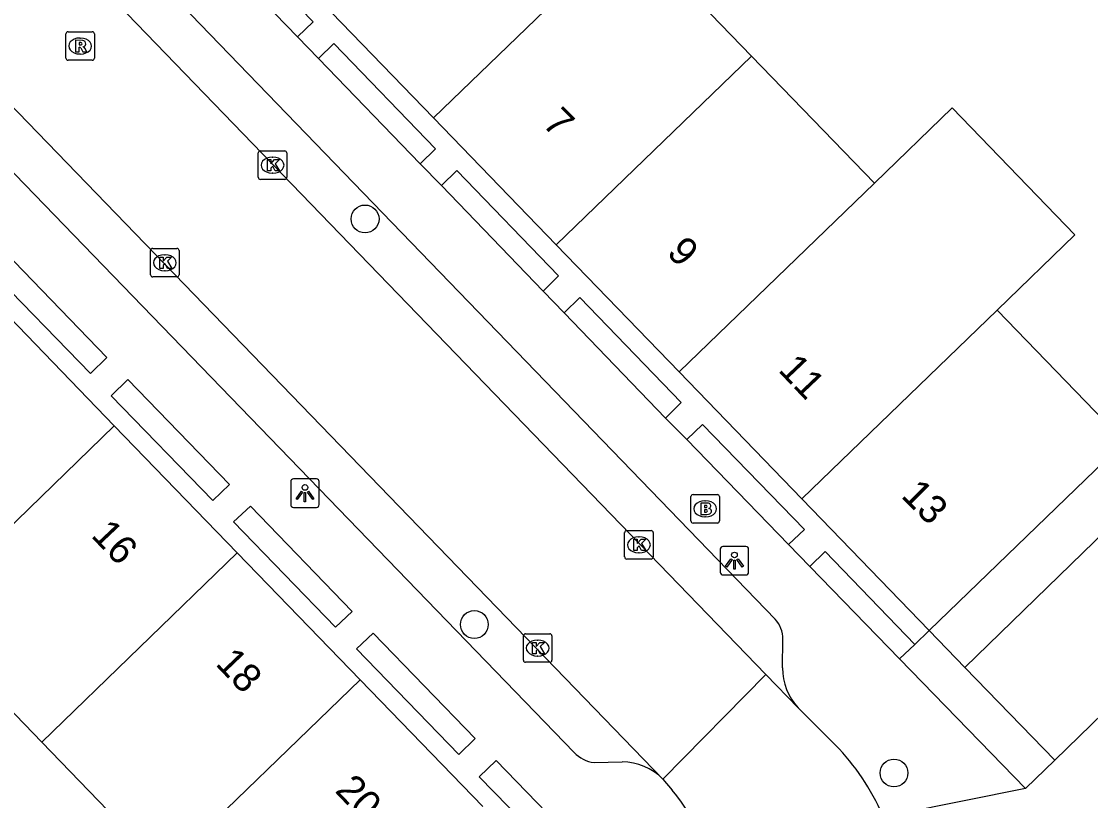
# Model space of a CAD drawing. Extents: x 157466 to 158888, y 383063 to 384677.
# Drawn here: x 158282.31 to 158319.84, y 383952.73 to 383980.08 of the extents above; entities that cross this region are included whole.
import ezdxf

# ---------------------------------------------------------------- set-up
doc = ezdxf.new("R2010")
doc.units = 0
for name, color, linetype in [('IMGEO_Boom', 7, 'Continuous'), ('IMGEO_Brandkraan', 7, 'Continuous'), ('IMGEO_Haag', 7, 'Continuous'), ('IMGEO_Kolk', 7, 'Continuous'), ('IMGEO_Lichtpunt', 7, 'Continuous'), ('IMGEO_Pand', 7, 'Continuous'), ('IMGEO_Pand_nummerreeks', 7, 'Continuous'), ('IMGEO_Parkeervlak_open', 7, 'Continuous'), ('IMGEO_Rijbaan_lokaal_open', 7, 'Continuous'), ('IMGEO_Rioolput', 7, 'Continuous'), ('IMGEO_Voetpad_open', 7, 'Continuous')]:
    doc.layers.add(name, color=color, linetype=linetype)

msp = doc.modelspace()

# ---------------------------------------------------------------- linework, layer by layer
at = {"layer": 'IMGEO_Boom'}
for centre in [(158294.372, 383973.144), (158298.206, 383958.912), (158312.937, 383953.701)]:
    msp.add_circle(centre, 0.489, dxfattribs=at)
at = {"layer": 'IMGEO_Brandkraan'}
for p, q in [((158305.81, 383962.548), (158305.81, 383963.4)), ((158305.885, 383963.474), (158306.737, 383963.474)), ((158306.298, 383963.254), (158306.323, 383963.254)), ((158306.811, 383963.4), (158306.811, 383962.548)), ((158306.737, 383962.474), (158305.885, 383962.474)), ((158306.321, 383962.694), (158306.296, 383962.694))]:
    msp.add_line(p, q, dxfattribs=at)
for points in [[(158305.81, 383962.548), (158305.81, 383963.4)], [(158305.885, 383963.474), (158306.737, 383963.474)], [(158306.158, 383963.174), (158306.158, 383962.774), (158306.371, 383962.774)], [(158306.389, 383963.174), (158306.158, 383963.174)], [(158306.811, 383963.4), (158306.811, 383962.548)], [(158306.337, 383963.093), (158306.283, 383963.093), (158306.283, 383963.017)], [(158306.283, 383963.017), (158306.336, 383963.017)], [(158306.345, 383962.941), (158306.283, 383962.941), (158306.283, 383962.86)], [(158306.283, 383962.86), (158306.345, 383962.86)], [(158306.737, 383962.474), (158305.885, 383962.474)]]:
    msp.add_lwpolyline(points, dxfattribs=at)
for centre, radius, start, end in [((158305.887, 383963.398), 0.0765, 91.552, 178.448), ((158305.887, 383963.398), 0.0765, 91.552, 178.448), ((158306.393, 383963.029), 0.145, 59.4692, 91.5367), ((158306.735, 383963.398), 0.0765, 1.552, 88.448), ((158306.735, 383963.398), 0.0765, 1.552, 88.448), ((158306.338, 383963.055), 0.0379, 267.8285, 90.9355), ((158306.346, 383962.9), 0.0404, 269.8759, 90.5077), ((158306.377, 383963.025), 0.251, 268.6676, 293.5347), ((158306.418, 383963.076), 0.0922, 285.5137, 58.1501), ((158306.423, 383962.884), 0.105, 301.3115, 78.989), ((158305.887, 383962.55), 0.0765, 181.552, 268.448), ((158305.887, 383962.55), 0.0765, 181.552, 268.448), ((158306.735, 383962.55), 0.0765, 271.552, 358.448), ((158306.735, 383962.55), 0.0765, 271.552, 358.448)]:
    msp.add_arc(centre, radius, start, end, dxfattribs=at)
for centre, major_axis, ratio, start_param, end_param in [((158306.297, 383962.974), (-0.387, 0.002), 0.722429, 4.712389, 7.853982), ((158306.322, 383962.974), (-0.39, 0.002), 0.717154, 1.570796, 4.712389)]:
    msp.add_ellipse(centre, major_axis=major_axis, ratio=ratio, start_param=start_param, end_param=end_param, dxfattribs=at)
at = {"layer": 'IMGEO_Haag'}
for points in [[(158314.173, 383958.698), (158315.418, 383957.408)], [(158313.131, 383957.702), (158313.665, 383958.213)]]:
    msp.add_lwpolyline(points, dxfattribs=at)
at = {"layer": 'IMGEO_Kolk'}
for p, q in [((158290.624, 383974.608), (158290.624, 383975.46)), ((158290.699, 383975.534), (158291.551, 383975.534)), ((158291.112, 383975.314), (158291.137, 383975.314)), ((158291.625, 383975.46), (158291.625, 383974.608)), ((158291.551, 383974.534), (158290.699, 383974.534)), ((158291.135, 383974.754), (158291.11, 383974.754)), ((158286.842, 383971.183), (158286.842, 383972.035)), ((158286.917, 383972.109), (158287.769, 383972.109)), ((158287.33, 383971.889), (158287.355, 383971.889)), ((158287.843, 383972.035), (158287.843, 383971.183)), ((158287.769, 383971.109), (158286.917, 383971.109)), ((158287.353, 383971.329), (158287.328, 383971.329)), ((158303.483, 383961.284), (158303.483, 383962.136)), ((158303.558, 383962.21), (158304.41, 383962.21)), ((158304.484, 383962.136), (158304.484, 383961.284)), ((158303.971, 383961.99), (158303.996, 383961.99)), ((158303.994, 383961.43), (158303.969, 383961.43)), ((158304.41, 383961.21), (158303.558, 383961.21)), ((158299.928, 383957.66), (158299.928, 383958.512)), ((158300.003, 383958.586), (158300.855, 383958.586)), ((158300.416, 383958.366), (158300.441, 383958.366)), ((158300.929, 383958.512), (158300.929, 383957.66)), ((158300.855, 383957.586), (158300.003, 383957.586)), ((158300.439, 383957.806), (158300.414, 383957.806))]:
    msp.add_line(p, q, dxfattribs=at)
for points in [[(158290.624, 383974.608), (158290.624, 383975.46)], [(158290.699, 383975.534), (158291.551, 383975.534)], [(158290.945, 383975.234), (158291.068, 383975.234), (158291.068, 383975.083), (158291.198, 383975.234), (158291.362, 383975.234), (158291.216, 383975.083), (158291.369, 383974.834), (158291.217, 383974.834), (158291.132, 383974.998), (158291.068, 383974.931), (158291.068, 383974.834), (158290.945, 383974.834), (158290.945, 383975.234)], [(158291.625, 383975.46), (158291.625, 383974.608)], [(158291.551, 383974.534), (158290.699, 383974.534)], [(158286.842, 383971.183), (158286.842, 383972.035)], [(158286.917, 383972.109), (158287.769, 383972.109)], [(158287.163, 383971.809), (158287.286, 383971.809), (158287.286, 383971.658), (158287.416, 383971.809), (158287.58, 383971.809), (158287.434, 383971.658), (158287.587, 383971.409), (158287.435, 383971.409), (158287.35, 383971.573), (158287.286, 383971.506), (158287.286, 383971.409), (158287.163, 383971.409), (158287.163, 383971.809)], [(158287.843, 383972.035), (158287.843, 383971.183)], [(158287.769, 383971.109), (158286.917, 383971.109)], [(158303.483, 383961.284), (158303.483, 383962.136)], [(158303.558, 383962.21), (158304.41, 383962.21)], [(158304.484, 383962.136), (158304.484, 383961.284)], [(158303.804, 383961.91), (158303.927, 383961.91), (158303.927, 383961.759), (158304.057, 383961.91), (158304.221, 383961.91), (158304.075, 383961.759), (158304.228, 383961.51), (158304.076, 383961.51), (158303.991, 383961.674), (158303.927, 383961.607), (158303.927, 383961.51), (158303.804, 383961.51), (158303.804, 383961.91)], [(158304.41, 383961.21), (158303.558, 383961.21)], [(158299.928, 383957.66), (158299.928, 383958.512)], [(158300.003, 383958.586), (158300.855, 383958.586)], [(158300.249, 383958.286), (158300.372, 383958.286), (158300.372, 383958.135), (158300.502, 383958.286), (158300.666, 383958.286), (158300.52, 383958.135), (158300.673, 383957.886), (158300.521, 383957.886), (158300.436, 383958.05), (158300.372, 383957.983), (158300.372, 383957.886), (158300.249, 383957.886), (158300.249, 383958.286)], [(158300.929, 383958.512), (158300.929, 383957.66)], [(158300.855, 383957.586), (158300.003, 383957.586)]]:
    msp.add_lwpolyline(points, dxfattribs=at)
for centre, start, end in [((158290.701, 383975.458), 91.552, 178.448), ((158290.701, 383975.458), 91.552, 178.448), ((158291.549, 383975.458), 1.552, 88.448), ((158291.549, 383975.458), 1.552, 88.448), ((158290.701, 383974.61), 181.552, 268.448), ((158290.701, 383974.61), 181.552, 268.448), ((158291.549, 383974.61), 271.552, 358.448), ((158291.549, 383974.61), 271.552, 358.448), ((158286.919, 383972.033), 91.552, 178.448), ((158286.919, 383972.033), 91.552, 178.448), ((158287.767, 383972.033), 1.552, 88.448), ((158287.767, 383972.033), 1.552, 88.448), ((158286.919, 383971.185), 181.552, 268.448), ((158286.919, 383971.185), 181.552, 268.448), ((158287.767, 383971.185), 271.552, 358.448), ((158287.767, 383971.185), 271.552, 358.448), ((158303.56, 383962.134), 91.552, 178.448), ((158303.56, 383962.134), 91.552, 178.448), ((158304.408, 383962.134), 1.552, 88.448), ((158304.408, 383962.134), 1.552, 88.448), ((158303.56, 383961.286), 181.552, 268.448), ((158303.56, 383961.286), 181.552, 268.448), ((158304.408, 383961.286), 271.552, 358.448), ((158304.408, 383961.286), 271.552, 358.448), ((158300.005, 383958.51), 91.552, 178.448), ((158300.005, 383958.51), 91.552, 178.448), ((158300.853, 383958.51), 1.552, 88.448), ((158300.853, 383958.51), 1.552, 88.448), ((158300.005, 383957.662), 181.552, 268.448), ((158300.005, 383957.662), 181.552, 268.448), ((158300.853, 383957.662), 271.552, 358.448), ((158300.853, 383957.662), 271.552, 358.448)]:
    msp.add_arc(centre, 0.0765, start, end, dxfattribs=at)
for centre, major_axis, ratio, start_param, end_param in [((158291.111, 383975.034), (-0.387, 0.002), 0.722429, 4.712389, 7.853982), ((158291.136, 383975.034), (-0.39, 0.002), 0.717154, 1.570796, 4.712389), ((158287.329, 383971.609), (-0.387, 0.002), 0.722429, 4.712389, 7.853982), ((158287.354, 383971.609), (-0.39, 0.002), 0.717154, 1.570796, 4.712389), ((158303.97, 383961.71), (-0.387, 0.002), 0.722429, 4.712389, 7.853982), ((158303.995, 383961.71), (-0.39, 0.002), 0.717154, 1.570796, 4.712389), ((158300.415, 383958.086), (-0.387, 0.002), 0.722429, 4.712389, 7.853982), ((158300.44, 383958.086), (-0.39, 0.002), 0.717154, 1.570796, 4.712389)]:
    msp.add_ellipse(centre, major_axis=major_axis, ratio=ratio, start_param=start_param, end_param=end_param, dxfattribs=at)
at = {"layer": 'IMGEO_Lichtpunt'}
for p, q in [((158291.763, 383963.925), (158291.763, 383963.118)), ((158291.763, 383963.925), (158291.763, 383963.118)), ((158292.665, 383964.02), (158291.857, 383964.02)), ((158292.665, 383964.02), (158291.857, 383964.02)), ((158292.759, 383963.118), (158292.759, 383963.925)), ((158292.759, 383963.118), (158292.759, 383963.925)), ((158291.857, 383963.024), (158292.665, 383963.024)), ((158291.857, 383963.024), (158292.665, 383963.024)), ((158306.839, 383961.555), (158306.839, 383960.748)), ((158306.839, 383961.555), (158306.839, 383960.748)), ((158307.741, 383961.65), (158306.933, 383961.65)), ((158307.741, 383961.65), (158306.933, 383961.65)), ((158307.835, 383960.748), (158307.835, 383961.555)), ((158307.835, 383960.748), (158307.835, 383961.555)), ((158306.933, 383960.654), (158307.741, 383960.654)), ((158306.933, 383960.654), (158307.741, 383960.654))]:
    msp.add_line(p, q, dxfattribs=at)
for points in [[(158292.137, 383963.589), (158292.176, 383963.561), (158291.988, 383963.299), (158291.95, 383963.326), (158292.137, 383963.589)], [(158292.239, 383963.541), (158292.286, 383963.541), (158292.286, 383963.219), (158292.239, 383963.219), (158292.239, 383963.541)], [(158292.349, 383963.561), (158292.387, 383963.588), (158292.574, 383963.326), (158292.535, 383963.298), (158292.349, 383963.561)], [(158307.213, 383961.219), (158307.252, 383961.191), (158307.064, 383960.929), (158307.026, 383960.956), (158307.213, 383961.219)], [(158307.315, 383961.171), (158307.362, 383961.171), (158307.362, 383960.849), (158307.315, 383960.849), (158307.315, 383961.171)], [(158307.425, 383961.191), (158307.463, 383961.218), (158307.65, 383960.956), (158307.611, 383960.928), (158307.425, 383961.191)]]:
    msp.add_lwpolyline(points, dxfattribs=at)
for centre in [(158292.262, 383963.723), (158307.338, 383961.353)]:
    msp.add_circle(centre, 0.0994, dxfattribs=at)
for centre, start, end in [((158291.857, 383963.925), 90, 180), ((158291.857, 383963.925), 90, 180), ((158292.665, 383963.925), 0, 90), ((158292.665, 383963.925), 0, 90), ((158291.857, 383963.118), 180, 270), ((158291.857, 383963.118), 180, 270), ((158292.665, 383963.118), 270, 0), ((158292.665, 383963.118), 270, 360), ((158306.933, 383961.555), 90, 180), ((158306.933, 383961.555), 90, 180), ((158307.741, 383961.555), 0, 90), ((158307.741, 383961.555), 0, 90), ((158306.933, 383960.748), 180, 270), ((158306.933, 383960.748), 180, 270), ((158307.741, 383960.748), 270, 0), ((158307.741, 383960.748), 270, 360)]:
    msp.add_arc(centre, 0.0946, start, end, dxfattribs=at)
at = {"layer": 'IMGEO_Pand'}
for points in [[(158296.774, 383976.694), (158303.627, 383983.319)], [(158303.627, 383983.319), (158307.937, 383978.862)], [(158292.465, 383981.151), (158296.774, 383976.694)], [(158307.937, 383978.862), (158301.084, 383972.236)], [(158307.937, 383978.862), (158312.247, 383974.405)], [(158296.774, 383976.694), (158301.084, 383972.236)], [(158312.247, 383974.405), (158314.976, 383977.045), (158319.286, 383972.589), (158316.557, 383969.949)], [(158305.393, 383967.779), (158312.247, 383974.405)], [(158301.084, 383972.236), (158305.393, 383967.779)], [(158285.569, 383965.885), (158281.256, 383970.338)], [(158316.557, 383969.949), (158309.703, 383963.321)], [(158316.557, 383969.949), (158321.026, 383965.327)], [(158309.703, 383963.321), (158305.393, 383967.779)], [(158285.569, 383965.885), (158278.716, 383959.238)], [(158289.882, 383961.43), (158285.569, 383965.885)], [(158314.173, 383958.698), (158321.026, 383965.327)], [(158309.703, 383963.321), (158314.173, 383958.698)], [(158289.882, 383961.43), (158283.026, 383954.781)], [(158294.194, 383956.976), (158289.882, 383961.43)], [(158278.716, 383959.238), (158283.026, 383954.781)], [(158287.336, 383950.324), (158294.194, 383956.976)], [(158298.507, 383952.522), (158294.194, 383956.976)], [(158283.026, 383954.781), (158287.336, 383950.324)]]:
    msp.add_lwpolyline(points, dxfattribs=at)
at = {"layer": 'IMGEO_Parkeervlak_open'}
for points in [[(158328.661, 383970.258), (158315.418, 383957.408)], [(158315.418, 383957.408), (158318.586, 383954.148)]]:
    msp.add_lwpolyline(points, dxfattribs=at)
at = {"layer": 'IMGEO_Rijbaan_lokaal_open'}
for points in [[(158264.263, 384002.848), (158308.442, 383957.163)], [(158304.827, 383953.49), (158260.585, 383999.226)], [(158331.805, 383967.002), (158318.586, 383954.148)], [(158308.442, 383957.163), (158304.827, 383953.49)], [(158309.577, 383955.989), (158308.442, 383957.163)], [(158311.01, 383954.55), (158309.577, 383955.989)], [(158318.586, 383954.148), (158317.548, 383953.155)], [(158304.827, 383953.49), (158305.147, 383953.1)], [(158317.548, 383953.155), (158313.192, 383952.278)]]:
    msp.add_lwpolyline(points, dxfattribs=at)
for centre, radius, start, end in [((158304.804, 383948.809), 8.455, 22.5139, 42.7713), ((158300.29, 383948.967), 6.377, 326.2658, 40.4006)]:
    msp.add_arc(centre, radius, start, end, dxfattribs=at)
at = {"layer": 'IMGEO_Rioolput'}
for p, q in [((158283.945, 383979.713), (158284.797, 383979.713)), ((158283.87, 383978.787), (158283.87, 383979.639)), ((158284.358, 383979.493), (158284.383, 383979.493)), ((158284.871, 383979.639), (158284.871, 383978.787)), ((158284.381, 383978.933), (158284.356, 383978.933)), ((158284.797, 383978.713), (158283.945, 383978.713))]:
    msp.add_line(p, q, dxfattribs=at)
for points in [[(158283.945, 383979.713), (158284.797, 383979.713)], [(158283.87, 383978.787), (158283.87, 383979.639)], [(158284.459, 383979.411), (158284.207, 383979.413), (158284.207, 383979.013)], [(158284.385, 383979.332), (158284.331, 383979.332), (158284.331, 383979.251)], [(158284.871, 383979.639), (158284.871, 383978.787)], [(158284.207, 383979.013), (158284.331, 383979.013), (158284.331, 383979.175), (158284.342, 383979.175)], [(158284.331, 383979.251), (158284.383, 383979.251)], [(158284.389, 383979.146), (158284.46, 383979.013), (158284.6, 383979.013), (158284.535, 383979.139)], [(158284.797, 383978.713), (158283.945, 383978.713)]]:
    msp.add_lwpolyline(points, dxfattribs=at)
for centre, radius, start, end in [((158283.947, 383979.637), 0.0765, 91.552, 178.448), ((158283.947, 383979.637), 0.0765, 91.552, 178.448), ((158284.795, 383979.637), 0.0765, 1.552, 88.448), ((158284.795, 383979.637), 0.0765, 1.552, 88.448), ((158284.391, 383979.236), 0.0964, 77.0061, 93.1865), ((158284.405, 383979.293), 0.0378, 276.6634, 79.6772), ((158284.458, 383979.301), 0.109, 350.3612, 89.416), ((158284.341, 383979.122), 0.0533, 26.0293, 88.6989), ((158284.367, 383979.44), 0.19, 274.7715, 282.9687), ((158284.456, 383979.301), 0.112, 277.5842, 350.9817), ((158284.44, 383979.086), 0.108, 29.5134, 73.7905), ((158283.947, 383978.789), 0.0765, 181.552, 268.448), ((158283.947, 383978.789), 0.0765, 181.552, 268.448), ((158284.795, 383978.789), 0.0765, 271.552, 358.448), ((158284.795, 383978.789), 0.0765, 271.552, 358.448)]:
    msp.add_arc(centre, radius, start, end, dxfattribs=at)
for centre, major_axis, ratio, start_param, end_param in [((158284.357, 383979.213), (-0.387, 0.002), 0.722429, 4.712389, 7.853982), ((158284.382, 383979.213), (-0.39, 0.002), 0.717154, 1.570796, 4.712389)]:
    msp.add_ellipse(centre, major_axis=major_axis, ratio=ratio, start_param=start_param, end_param=end_param, dxfattribs=at)
at = {"layer": 'IMGEO_Voetpad_open'}
for points in [[(158308.761, 383959.103), (158267.408, 384001.895)], [(158261.417, 383996.08), (158301.713, 383954.42)], [(158288.438, 383983.21), (158288.967, 383983.744), (158292.553, 383980.067), (158292.004, 383979.536)], [(158288.438, 383983.21), (158292.004, 383979.536)], [(158292.004, 383979.536), (158292.736, 383978.775)], [(158292.736, 383978.775), (158293.279, 383979.302), (158296.843, 383975.605), (158296.311, 383975.08)], [(158292.736, 383978.775), (158296.311, 383975.08)], [(158296.311, 383975.08), (158297.054, 383974.321)], [(158297.054, 383974.321), (158297.595, 383974.842), (158301.156, 383971.147), (158300.617, 383970.616)], [(158297.054, 383974.321), (158300.617, 383970.616)], [(158285.307, 383968.284), (158281.726, 383971.989), (158281.131, 383971.418), (158284.729, 383967.723), (158285.307, 383968.284)], [(158300.617, 383970.616), (158301.355, 383969.852)], [(158301.355, 383969.852), (158301.906, 383970.385), (158305.471, 383966.702), (158304.922, 383966.158)], [(158301.355, 383969.852), (158304.922, 383966.158)], [(158289.612, 383963.823), (158286.045, 383967.511), (158285.457, 383966.943), (158289.032, 383963.266), (158289.612, 383963.823)], [(158304.922, 383966.158), (158305.664, 383965.401)], [(158305.664, 383965.401), (158306.218, 383965.934), (158309.8, 383962.244), (158309.236, 383961.719)], [(158305.664, 383965.401), (158309.236, 383961.719)], [(158293.914, 383959.369), (158290.348, 383963.071), (158289.757, 383962.513), (158293.333, 383958.815), (158293.914, 383959.369)], [(158309.236, 383961.719), (158309.977, 383960.949)], [(158309.977, 383960.949), (158310.52, 383961.475), (158313.665, 383958.213)], [(158309.977, 383960.949), (158313.131, 383957.702)], [(158313.665, 383958.213), (158314.173, 383958.698)], [(158298.235, 383954.917), (158294.652, 383958.611), (158294.072, 383958.053), (158297.657, 383954.352), (158298.235, 383954.917)], [(158309.027, 383957.387), (158309.04, 383958.395)], [(158313.131, 383957.702), (158317.548, 383953.155)], [(158302.537, 383950.453), (158298.969, 383954.144), (158298.381, 383953.563), (158301.97, 383949.891), (158302.537, 383950.453)], [(158302.411, 383954.067), (158303.39, 383954.091)]]:
    msp.add_lwpolyline(points, dxfattribs=at)
for centre, radius, start, end in [((158308.032, 383958.407), 1.008, 359.3341, 43.6815), ((158311.028, 383957.367), 2.001, 179.4287, 223.5225), ((158302.548, 383955.204), 1.145, 223.1982, 263.1476), ((158303.369, 383952.022), 2.069, 45.1893, 89.4181)]:
    msp.add_arc(centre, radius, start, end, dxfattribs=at)

# ---------------------------------------------------------------- texts
at = {"layer": 'IMGEO_Pand_nummerreeks'}
for s, rotation, p in [('7', 314.5757, (158300.561, 383976.451)), ('9', 313.7545, (158304.925, 383971.933)), ('11', 313.5102, (158308.845, 383967.821)), ('13', 314.9909, (158313.155, 383963.402)), ('16', 313.3426, (158284.723, 383962.016)), ('18', 313.7272, (158289.09, 383957.51)), ('20', 313.7456, (158293.284, 383953.058))]:
    msp.add_text(s, height=1, rotation=rotation, dxfattribs=at).set_placement(p)

doc.saveas('drawing.dxf')
